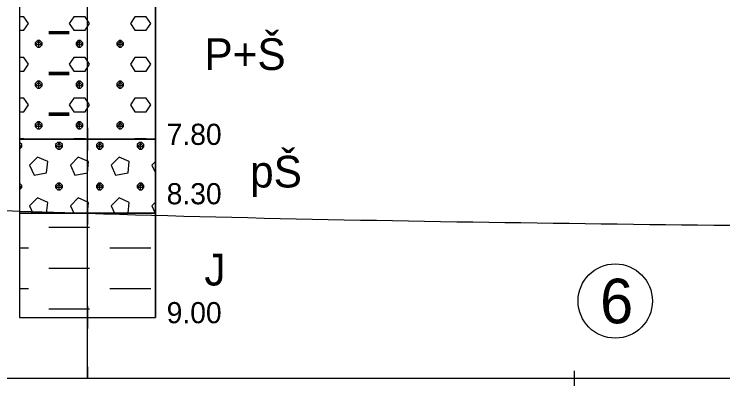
# Model space of a CAD drawing. Extents: x 3042 to 4120, y 576 to 2694.
# Drawn here: x 3283.31 to 3307.16, y 1698.35 to 1710.86 of the extents above; entities that cross this region are included whole.
import ezdxf

# ---------------------------------------------------------------- set-up
doc = ezdxf.new("R2010")
doc.units = 0
for name, color, linetype in [('18', 7, 'Continuous'), ('51', 7, 'Continuous'), ('52', 7, 'Continuous'), ('53', 7, 'Continuous'), ('56', 7, 'Continuous'), ('7', 7, 'Continuous'), ('rozhraní', 7, 'Continuous')]:
    doc.layers.add(name, color=color, linetype=linetype)

msp = doc.modelspace()

# ---------------------------------------------------------------- linework, layer by layer
at = {"layer": '18'}
for p, q in [((3285.772, 1698.605), (3285.772, 1745.655)), ((3285.772, 1701.036), (3285.772, 1700.274)), ((3285.391, 1700.655), (3286.153, 1700.655)), ((3285.772, 1698.986), (3285.772, 1698.605))]:
    msp.add_line(p, q, dxfattribs=at)
at = {"layer": '51'}
for points in [[(3283.486, 1706.655), (3288.058, 1706.655), (3288.058, 1712.655), (3283.486, 1712.655)], [(3283.486, 1704.155), (3288.058, 1704.155), (3288.058, 1706.655), (3283.486, 1706.655)], [(3283.486, 1700.655), (3288.058, 1700.655), (3288.058, 1704.155), (3283.486, 1704.155)]]:
    msp.add_lwpolyline(points, close=True, dxfattribs=at)
for points in [[(3283.486, 1710.314), (3283.635, 1710.314), (3283.788, 1710.543), (3283.635, 1710.771), (3283.486, 1710.771)], [(3285.312, 1710.314), (3285.693, 1710.314), (3285.845, 1710.543), (3285.693, 1710.771), (3285.312, 1710.771), (3285.159, 1710.543), (3285.312, 1710.314)], [(3287.369, 1710.314), (3287.75, 1710.314), (3287.903, 1710.543), (3287.75, 1710.771), (3287.369, 1710.771), (3287.217, 1710.543), (3287.369, 1710.314)], [(3284.474, 1710.276), (3285.159, 1710.276)], [(3284.474, 1710.238), (3285.159, 1710.238)], [(3284.474, 1710.2), (3285.159, 1710.2)], [(3284.093, 1709.971), (3284.016, 1709.895), (3284.016, 1709.819), (3284.093, 1709.743), (3284.169, 1709.743), (3284.245, 1709.819), (3284.245, 1709.895), (3284.169, 1709.971), (3284.093, 1709.971), (3284.245, 1709.819), (3284.016, 1709.819), (3284.169, 1709.971)], [(3284.131, 1709.743), (3284.131, 1709.971)], [(3285.464, 1709.971), (3285.388, 1709.895), (3285.388, 1709.819), (3285.464, 1709.743), (3285.54, 1709.743), (3285.617, 1709.819), (3285.617, 1709.895), (3285.54, 1709.971), (3285.464, 1709.971), (3285.617, 1709.819), (3285.388, 1709.819), (3285.54, 1709.971)], [(3285.502, 1709.743), (3285.502, 1709.971)], [(3286.836, 1709.971), (3286.76, 1709.895), (3286.76, 1709.819), (3286.836, 1709.743), (3286.912, 1709.743), (3286.988, 1709.819), (3286.988, 1709.895), (3286.912, 1709.971), (3286.836, 1709.971), (3286.988, 1709.819), (3286.76, 1709.819), (3286.912, 1709.971)], [(3286.874, 1709.743), (3286.874, 1709.971)], [(3283.486, 1708.943), (3283.635, 1708.943), (3283.788, 1709.171), (3283.635, 1709.4), (3283.486, 1709.4)], [(3285.312, 1708.943), (3285.693, 1708.943), (3285.845, 1709.171), (3285.693, 1709.4), (3285.312, 1709.4), (3285.159, 1709.171), (3285.312, 1708.943)], [(3287.369, 1708.943), (3287.75, 1708.943), (3287.903, 1709.171), (3287.75, 1709.4), (3287.369, 1709.4), (3287.217, 1709.171), (3287.369, 1708.943)], [(3284.474, 1708.905), (3285.159, 1708.905)], [(3284.474, 1708.866), (3285.159, 1708.866)], [(3284.474, 1708.828), (3285.159, 1708.828)], [(3284.093, 1708.6), (3284.016, 1708.524), (3284.016, 1708.447), (3284.093, 1708.371), (3284.169, 1708.371), (3284.245, 1708.447), (3284.245, 1708.524), (3284.169, 1708.6), (3284.093, 1708.6), (3284.245, 1708.447), (3284.016, 1708.447), (3284.169, 1708.6)], [(3284.131, 1708.371), (3284.131, 1708.6)], [(3285.464, 1708.6), (3285.388, 1708.524), (3285.388, 1708.447), (3285.464, 1708.371), (3285.54, 1708.371), (3285.617, 1708.447), (3285.617, 1708.524), (3285.54, 1708.6), (3285.464, 1708.6), (3285.617, 1708.447), (3285.388, 1708.447), (3285.54, 1708.6)], [(3285.502, 1708.371), (3285.502, 1708.6)], [(3286.836, 1708.6), (3286.76, 1708.524), (3286.76, 1708.447), (3286.836, 1708.371), (3286.912, 1708.371), (3286.988, 1708.447), (3286.988, 1708.524), (3286.912, 1708.6), (3286.836, 1708.6), (3286.988, 1708.447), (3286.76, 1708.447), (3286.912, 1708.6)], [(3286.874, 1708.371), (3286.874, 1708.6)], [(3283.486, 1707.571), (3283.635, 1707.571), (3283.788, 1707.8), (3283.635, 1708.028), (3283.486, 1708.028)], [(3285.312, 1707.571), (3285.693, 1707.571), (3285.845, 1707.8), (3285.693, 1708.028), (3285.312, 1708.028), (3285.159, 1707.8), (3285.312, 1707.571)], [(3287.369, 1707.571), (3287.75, 1707.571), (3287.903, 1707.8), (3287.75, 1708.028), (3287.369, 1708.028), (3287.217, 1707.8), (3287.369, 1707.571)], [(3284.474, 1707.533), (3285.159, 1707.533)], [(3284.474, 1707.495), (3285.159, 1707.495)], [(3284.474, 1707.457), (3285.159, 1707.457)], [(3284.093, 1707.228), (3284.016, 1707.152), (3284.016, 1707.076), (3284.093, 1707), (3284.169, 1707), (3284.245, 1707.076), (3284.245, 1707.152), (3284.169, 1707.228), (3284.093, 1707.228), (3284.245, 1707.076), (3284.016, 1707.076), (3284.169, 1707.228)], [(3284.131, 1707), (3284.131, 1707.228)], [(3285.464, 1707.228), (3285.388, 1707.152), (3285.388, 1707.076), (3285.464, 1707), (3285.54, 1707), (3285.617, 1707.076), (3285.617, 1707.152), (3285.54, 1707.228), (3285.464, 1707.228), (3285.617, 1707.076), (3285.388, 1707.076), (3285.54, 1707.228)], [(3285.502, 1707), (3285.502, 1707.228)], [(3286.836, 1707.228), (3286.76, 1707.152), (3286.76, 1707.076), (3286.836, 1707), (3286.912, 1707), (3286.988, 1707.076), (3286.988, 1707.152), (3286.912, 1707.228), (3286.836, 1707.228), (3286.988, 1707.076), (3286.76, 1707.076), (3286.912, 1707.228)], [(3286.874, 1707), (3286.874, 1707.228)], [(3283.483, 1706.314), (3283.483, 1706.314), (3283.559, 1706.39), (3283.559, 1706.466), (3283.483, 1706.542), (3283.483, 1706.542)], [(3283.483, 1706.542), (3283.483, 1706.542)], [(3283.637, 1706.655), (3283.635, 1706.657), (3283.486, 1706.657)], [(3284.778, 1706.542), (3284.702, 1706.466), (3284.702, 1706.39), (3284.778, 1706.314), (3284.855, 1706.314), (3284.931, 1706.39), (3284.931, 1706.466), (3284.855, 1706.542), (3284.778, 1706.542), (3284.931, 1706.39), (3284.702, 1706.39), (3284.855, 1706.542)], [(3284.816, 1706.314), (3284.816, 1706.542)], [(3285.694, 1706.655), (3285.693, 1706.657), (3285.312, 1706.657), (3285.31, 1706.655)], [(3286.15, 1706.542), (3286.074, 1706.466), (3286.074, 1706.39), (3286.15, 1706.314), (3286.226, 1706.314), (3286.302, 1706.39), (3286.302, 1706.466), (3286.226, 1706.542), (3286.15, 1706.542), (3286.302, 1706.39), (3286.074, 1706.39), (3286.226, 1706.542)], [(3286.188, 1706.314), (3286.188, 1706.542)], [(3287.751, 1706.655), (3287.75, 1706.657), (3287.369, 1706.657), (3287.368, 1706.655)], [(3287.522, 1706.542), (3287.445, 1706.466), (3287.445, 1706.39), (3287.522, 1706.314), (3287.598, 1706.314), (3287.674, 1706.39), (3287.674, 1706.466), (3287.598, 1706.542), (3287.522, 1706.542), (3287.674, 1706.39), (3287.445, 1706.39), (3287.598, 1706.542)], [(3287.56, 1706.314), (3287.56, 1706.542)], [(3283.486, 1706.463), (3283.559, 1706.39), (3283.486, 1706.39)], [(3283.826, 1705.78), (3283.978, 1705.437), (3284.397, 1705.514), (3284.435, 1705.895), (3284.093, 1706.047), (3283.826, 1705.78)], [(3285.197, 1705.78), (3285.35, 1705.437), (3285.769, 1705.514), (3285.807, 1705.895), (3285.464, 1706.047), (3285.197, 1705.78)], [(3286.569, 1705.78), (3286.721, 1705.437), (3287.141, 1705.514), (3287.179, 1705.895), (3286.836, 1706.047), (3286.569, 1705.78)], [(3288.058, 1705.897), (3287.941, 1705.78)], [(3287.941, 1705.78), (3288.058, 1705.517)], [(3283.483, 1704.942), (3283.483, 1704.942), (3283.559, 1705.018), (3283.559, 1705.095), (3283.483, 1705.171), (3283.483, 1705.171)], [(3283.483, 1705.171), (3283.483, 1705.171)], [(3284.778, 1705.171), (3284.702, 1705.095), (3284.702, 1705.018), (3284.778, 1704.942), (3284.855, 1704.942), (3284.931, 1705.018), (3284.931, 1705.095), (3284.855, 1705.171), (3284.778, 1705.171), (3284.931, 1705.018), (3284.702, 1705.018), (3284.855, 1705.171)], [(3284.816, 1704.942), (3284.816, 1705.171)], [(3286.15, 1705.171), (3286.074, 1705.095), (3286.074, 1705.018), (3286.15, 1704.942), (3286.226, 1704.942), (3286.302, 1705.018), (3286.302, 1705.095), (3286.226, 1705.171), (3286.15, 1705.171), (3286.302, 1705.018), (3286.074, 1705.018), (3286.226, 1705.171)], [(3286.188, 1704.942), (3286.188, 1705.171)], [(3287.522, 1705.171), (3287.445, 1705.095), (3287.445, 1705.018), (3287.522, 1704.942), (3287.598, 1704.942), (3287.674, 1705.018), (3287.674, 1705.095), (3287.598, 1705.171), (3287.522, 1705.171), (3287.674, 1705.018), (3287.445, 1705.018), (3287.598, 1705.171)], [(3287.56, 1704.942), (3287.56, 1705.171)], [(3283.486, 1705.092), (3283.559, 1705.018), (3283.486, 1705.018)], [(3284.399, 1704.155), (3284.435, 1704.523), (3284.093, 1704.675), (3283.826, 1704.409)], [(3285.77, 1704.155), (3285.807, 1704.523), (3285.464, 1704.675), (3285.197, 1704.409)], [(3287.142, 1704.155), (3287.179, 1704.523), (3286.836, 1704.675), (3286.569, 1704.409)], [(3283.826, 1704.409), (3283.939, 1704.155)], [(3285.197, 1704.409), (3285.31, 1704.155)], [(3286.569, 1704.409), (3286.682, 1704.155)], [(3288.058, 1704.526), (3287.941, 1704.409)], [(3287.941, 1704.409), (3288.054, 1704.155)], [(3284.474, 1703.685), (3285.159, 1703.685)], [(3285.159, 1703.685), (3285.845, 1703.685)], [(3283.486, 1702.999), (3283.788, 1702.999)], [(3286.531, 1702.999), (3287.217, 1702.999)], [(3287.217, 1702.999), (3287.903, 1702.999)], [(3284.474, 1702.313), (3285.159, 1702.313)], [(3285.159, 1702.313), (3285.845, 1702.313)], [(3283.486, 1701.627), (3283.788, 1701.627)], [(3286.531, 1701.627), (3287.217, 1701.627)], [(3287.217, 1701.627), (3287.903, 1701.627)], [(3284.474, 1700.942), (3285.159, 1700.942)], [(3285.159, 1700.942), (3285.845, 1700.942)]]:
    msp.add_lwpolyline(points, dxfattribs=at)
at = {"layer": '53'}
for points in [[(3283.486, 1745.655), (3283.486, 1700.655)], [(3288.058, 1745.655), (3288.058, 1700.655)], [(3283.486, 1706.655), (3288.058, 1706.655)], [(3283.486, 1704.155), (3288.058, 1704.155)], [(3283.486, 1700.655), (3288.058, 1700.655)]]:
    msp.add_lwpolyline(points, dxfattribs=at)
at = {"layer": '56'}
for points in [[(3285.772, 1707.036), (3285.772, 1706.274)], [(3285.391, 1706.655), (3286.153, 1706.655)], [(3285.772, 1704.536), (3285.772, 1703.774)], [(3285.391, 1704.155), (3286.153, 1704.155)], [(3285.772, 1701.036), (3285.772, 1700.274)], [(3285.391, 1700.655), (3286.153, 1700.655)]]:
    msp.add_lwpolyline(points, dxfattribs=at)
at = {"layer": '7'}
for p, q in [((3302.162, 1698.351), (3302.162, 1698.859)), ((3227.162, 1698.605), (3438.242, 1698.605))]:
    msp.add_line(p, q, dxfattribs=at)
at = {"layer": 'rozhraní'}
msp.add_circle((3303.539, 1701.204), 1.25, dxfattribs=at)
msp.add_spline([(3227.99, 1705.905), (3237.162, 1705.905), (3285.772, 1704.155), (3320.372, 1703.605), (3358.571, 1703.605), (3428.242, 1708.205), (3436.555, 1708.205)], degree=3, dxfattribs=at)

# ---------------------------------------------------------------- texts
at = {"layer": '52'}
for s, height, p in [('P+Š', 1.0668, (3289.709, 1708.977)), ('7.80', 0.7112, (3288.439, 1706.457)), ('pŠ', 1.0668, (3291.247, 1705.024)), ('8.30', 0.7112, (3288.439, 1704.459)), ('J', 1.067, (3289.709, 1701.727)), ('9.00', 0.7112, (3288.439, 1700.457))]:
    msp.add_text(s, height=height, dxfattribs=at).set_placement(p)
at = {"layer": 'rozhraní'}
msp.add_text('6', height=1.5, dxfattribs=at).set_placement((3303.028, 1700.454))

doc.saveas('drawing.dxf')
